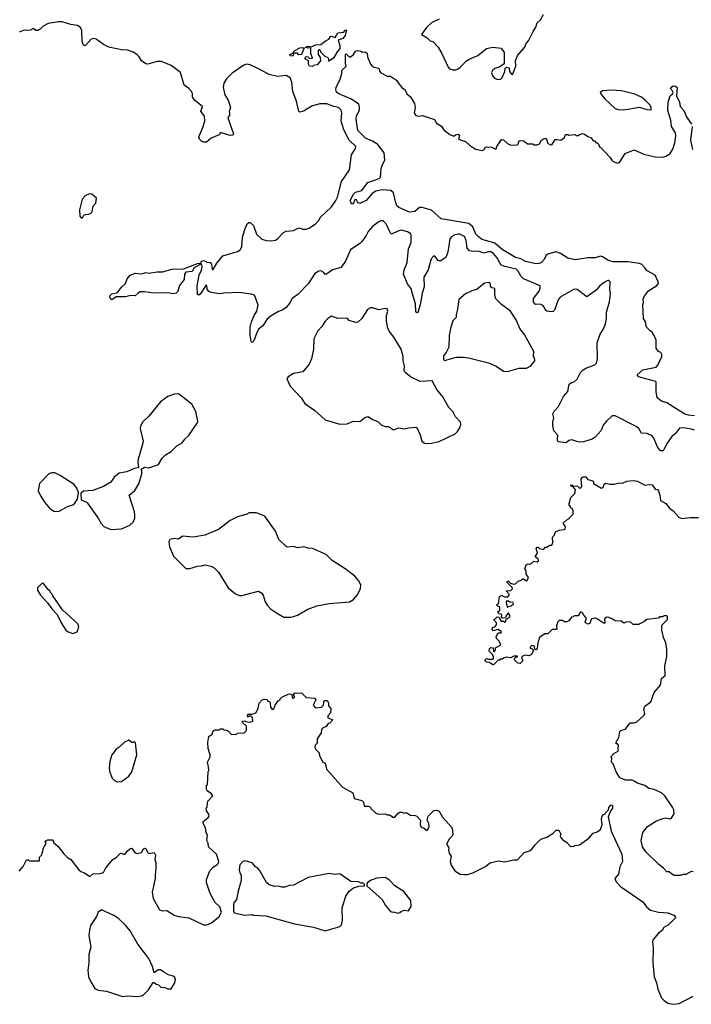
# Model space of a CAD drawing. Extents: x 2087054 to 2277909, y 548907 to 753496.
# Tile 397 of 444: x 2210331 to 2216696, y 684712 to 694036. Entities that reach past the tile are written whole.
import ezdxf

# ---------------------------------------------------------------- set-up
doc = ezdxf.new("R2010")
doc.units = 0

msp = doc.modelspace()

# ---------------------------------------------------------------- linework, layer by layer
at = {"layer": '0CON20XD'}
for points in [[(2215929.3, 691439.3), (2215922.5, 691485), (2215927.5, 691555), (2215915, 691567.5), (2215905, 691567.5), (2215865, 691542.5), (2215827, 691513), (2215793.3, 691475), (2215705, 691412.5), (2215615, 691480), (2215585, 691483.3), (2215452.4, 691407.6), (2215435, 691383.3), (2215399.2, 691285), (2215387.9, 691272.1), (2215365, 691269.2), (2215325.9, 691275.9), (2215313.8, 691285), (2215302, 691315), (2215289.1, 691329.1), (2215265, 691340.8), (2215219.1, 691339.1), (2215207.6, 691347.6), (2215200, 691365), (2215200.6, 691395), (2215254.4, 691465), (2215264.2, 691495), (2215263.8, 691515), (2215105, 691580.4), (2215082.4, 691602.4), (2215055.5, 691655.5), (2215035, 691672.7), (2214927.2, 691697.2), (2214895, 691711.3), (2214852.4, 691785), (2214822.1, 691822.1), (2214795, 691837.7), (2214775, 691838.1), (2214733.9, 691826.1), (2214675, 691842.4), (2214625, 691840.3), (2214595, 691846.8), (2214572.6, 691872.6), (2214563.7, 691945), (2214545, 691983.5), (2214503.3, 692003.3), (2214485, 692006.2), (2214455, 691999.6), (2214425, 691982.5), (2214408.5, 691961.5), (2214389.6, 691835), (2214370, 691785), (2214315, 691750), (2214297, 691757), (2214265, 691796.2), (2214255, 691798.8), (2214229.7, 691770.3), (2214201.9, 691668.1), (2214161.7, 691598.3), (2214163.2, 691505), (2214145.9, 691445), (2214127.8, 691335), (2214105, 691263.8), (2214095, 691260), (2214085, 691272.5), (2214082.2, 691345), (2214047.8, 691462.2), (2214044.3, 691484.3), (2214005.6, 691535), (2213969.4, 691625), (2213975, 691666.7), (2214003, 691737), (2214017.1, 691865), (2214042.2, 691925), (2214042.5, 691995), (2214036.4, 692006.4), (2214006, 692026), (2213948.9, 692041.1), (2213915, 692034.5), (2213855, 692004), (2213845, 692013.8), (2213803.6, 692103.6), (2213775, 692130.8), (2213755, 692130.8), (2213735, 692122), (2213678.6, 692081.4), (2213635, 692029.2), (2213611.8, 691985), (2213575, 691935.7), (2213554, 691915), (2213465, 691856), (2213416.4, 691743.6), (2213375, 691689.2), (2213295, 691668.6), (2213237.5, 691625), (2213225, 691623.8), (2213213, 691643), (2213183.6, 691656.4), (2213165, 691653.3), (2213129.2, 691630.8), (2213064, 691535), (2212966.7, 691435), (2212913.3, 691395), (2212891.2, 691355), (2212855, 691311.2), (2212825, 691288.8), (2212785, 691274), (2212715, 691232.5), (2212674.5, 691195.5), (2212635, 691136.2), (2212595, 691106.7), (2212574.5, 691065.5), (2212551.2, 690995), (2212535, 690977.5), (2212525, 690990), (2212514.4, 691045), (2212515.5, 691125), (2212526.9, 691175), (2212553.3, 691235), (2212580, 691275), (2212591.4, 691335), (2212555.8, 691425.8), (2212525, 691438), (2212415, 691452.5), (2212265, 691445.8), (2212235, 691438.6), (2212202.1, 691442.1), (2212145, 691451.2), (2212125, 691463.3), (2212108, 691485), (2212105, 691520), (2212095, 691520), (2212042.6, 691437.4), (2212025, 691428.6), (2212014.6, 691434.6), (2212012.8, 691515), (2212031.6, 691615), (2212054.8, 691665), (2212061.8, 691695), (2212058.6, 691715), (2212046.4, 691726.4), (2212055, 691750), (2212075, 691754.5), (2212105, 691740), (2212137.6, 691737.6), (2212150, 691720), (2212155, 691670), (2212165, 691670), (2212199.1, 691730.9), (2212255, 691798.1), (2212395, 691841.5), (2212421.4, 691855), (2212437.5, 691885), (2212442.9, 691975), (2212465, 692047.5), (2212486.4, 692103.6), (2212503.6, 692116.4), (2212516.2, 692116.2), (2212546.1, 692086.1), (2212575.6, 692005.6), (2212625, 691958), (2212665.6, 691945.6), (2212715, 691940.6), (2212755, 691948.1), (2212776, 691964), (2212830.6, 692019.4), (2212855, 692032.9), (2212925, 692039.4), (2212975, 692064.2), (2213015, 692052.5), (2213045, 692051.9), (2213075, 692063.1), (2213135, 692102.2), (2213165.6, 692135), (2213177.9, 692162.1), (2213286, 692264), (2213327.8, 692325), (2213341.5, 692355), (2213380.4, 692505), (2213455.6, 692615), (2213475.8, 692755), (2213514, 692815), (2213516.9, 692835), (2213453.9, 692893.9), (2213402.2, 692992.2), (2213378.3, 693075), (2213383.5, 693155), (2213378.3, 693178.3), (2213353.4, 693203.4), (2213307.5, 693215), (2213241.9, 693238.1), (2213175, 693239.2), (2213105, 693218.6), (2213045, 693186.7), (2213025, 693168.9), (2212985, 693158.8), (2212976, 693166), (2212953.5, 693265), (2212918.5, 693355), (2212911.2, 693445), (2212893.3, 693485), (2212855, 693508), (2212775, 693497.6), (2212695, 693516.2), (2212595, 693571.7), (2212515, 693606.8), (2212485, 693613.1), (2212455, 693604), (2212345, 693528.2), (2212292.1, 693475), (2212264.6, 693435), (2212260.9, 693395), (2212275.5, 693325.5), (2212306.5, 693275), (2212329.4, 693205), (2212316, 693165), (2212318.8, 693151.2), (2212318.8, 693131.2), (2212302.5, 693105), (2212356.7, 692955), (2212349.3, 692940.7), (2212325, 692938.8), (2212235, 692967.5), (2212222.5, 692945), (2212145, 692914), (2212103, 692877), (2212075, 692875.7), (2212054.5, 692884.5), (2212034.3, 692905), (2212029.2, 692925), (2212068, 693015), (2212085.7, 693075.7), (2212081.2, 693125), (2212046.2, 693165), (2212062.5, 693215), (2211986.2, 693275), (2211970, 693305), (2211967.7, 693337.7), (2211960, 693355), (2211932.5, 693385), (2211890, 693415), (2211854.2, 693535), (2211765, 693601.8), (2211675, 693640.6), (2211635, 693640), (2211546.9, 693613.1), (2211525, 693616.5), (2211486.7, 693645), (2211462.2, 693685), (2211442.5, 693705), (2211405, 693727.3), (2211355, 693745.5), (2211295, 693750), (2211175.3, 693775.3), (2211125, 693800), (2211055, 693852), (2211035, 693856), (2211009.7, 693850.3), (2210955, 693792), (2210945, 693788.8), (2210934.5, 693794.5), (2210924.5, 693824.5), (2210920, 693935), (2210904, 693965), (2210879.8, 693979.8), (2210815, 693988.9), (2210735, 694016.9), (2210695, 694016.7), (2210600.2, 693999.8), (2210555, 693975.6), (2210525.4, 693944.6), (2210505, 693933.1), (2210485, 693934.3), (2210465, 693947.5), (2210455, 693947.5), (2210434.2, 693935.8), (2210395, 693932), (2210375, 693936.7), (2210325, 693918.8)], [(2214305, 694041.5), (2214234, 694005), (2214187, 693963), (2214140, 693895), (2214192.3, 693862.3), (2214222.5, 693835), (2214245, 693830), (2214296.2, 693775), (2214332, 693715), (2214392, 693585), (2214405, 693571.2), (2214435, 693561.2), (2214465, 693561.2), (2214485, 693571.2), (2214506.2, 693585), (2214566.2, 693645), (2214596.4, 693663.6), (2214673.8, 693695), (2214755, 693763.8), (2214815, 693776.7), (2214895, 693767.5), (2214921.2, 693725), (2214922.5, 693617.5), (2214880.7, 693589.3), (2214832.5, 693575), (2214812.5, 693555), (2214803.3, 693535), (2214812.5, 693505), (2214831.2, 693481.2), (2214851.4, 693471.4), (2214885, 693470), (2214905, 693486.7), (2214930, 693545), (2214933, 693577), (2214943, 693587), (2214968.3, 693578.3), (2214972.5, 693545), (2214995, 693517.5), (2215005, 693522.5), (2215033.8, 693595), (2215030, 693645), (2215047.5, 693695), (2215116.7, 693775), (2215126.7, 693805), (2215155, 693843.3), (2215196, 693925), (2215223.8, 693965), (2215236.7, 694005), (2215266.7, 694035), (2215296, 694084)], [(2213105, 693592.5), (2213076.7, 693596.7), (2213066.7, 693615), (2213067.5, 693647.5), (2213045, 693657.5), (2213032.5, 693675), (2213045, 693686.7), (2213062.5, 693682.5), (2213078.3, 693668.3), (2213105, 693670), (2213090, 693715), (2213091.7, 693761.7), (2213085, 693770), (2213065, 693767.5), (2213040, 693775), (2213065, 693786.2), (2213095, 693777.5), (2213135, 693798.8), (2213185, 693800), (2213225, 693832), (2213259.5, 693850.5), (2213275, 693877.5), (2213285, 693880), (2213321.7, 693868.3), (2213345, 693911.2), (2213401.7, 693918.3), (2213415, 693937.5), (2213428.3, 693938.3), (2213415.6, 693885), (2213395, 693857.5), (2213348.3, 693841.7), (2213365, 693790), (2213365, 693763.3), (2213338.8, 693731.2), (2213305, 693672), (2213261.7, 693641.7), (2213261.7, 693661.7), (2213253, 693673), (2213227, 693687), (2213191.7, 693721.7), (2213175, 693750), (2213165, 693750), (2213160, 693745), (2213160, 693705), (2213178.8, 693678.8), (2213182.5, 693645), (2213150.7, 693609.3), (2213115, 693602.5), (2213105, 693592.5)], [(2212915, 693690), (2212895, 693692.5), (2212890, 693705), (2212913, 693717), (2212940, 693745), (2212985, 693768.8), (2213015, 693772.5), (2213028.3, 693768.3), (2213003, 693707), (2212975, 693702.5), (2212965, 693720), (2212945, 693720), (2212932.5, 693717.5), (2212915, 693690)], [(2213597.4, 692452.6), (2213631.4, 692495), (2213738.3, 692531.7), (2213752, 692545), (2213756.4, 692625), (2213770, 692665), (2213792.9, 692705), (2213786, 692775), (2213725, 692853.8), (2213674.5, 692884.5), (2213607.1, 692915), (2213535, 692986.7), (2213519.2, 693095), (2213524.4, 693125), (2213540.3, 693149.7), (2213551.5, 693185), (2213552.7, 693205), (2213544.4, 693235), (2213475, 693282.1), (2213355, 693332.5), (2213335, 693350), (2213326.2, 693375), (2213330, 693395), (2213368.8, 693471.2), (2213382.5, 693525), (2213383.3, 693555), (2213426, 693595), (2213418, 693625), (2213418.8, 693705), (2213425, 693711.2), (2213455, 693682.5), (2213465, 693682.5), (2213493.3, 693705), (2213513.9, 693736.1), (2213535, 693743.3), (2213565, 693737.5), (2213578.3, 693728.3), (2213605, 693730), (2213625, 693717.5), (2213627.5, 693685), (2213656.2, 693615), (2213675, 693593.3), (2213690, 693585), (2213735, 693577.5), (2213743.3, 693545), (2213755, 693532.5), (2213815, 693500), (2213845, 693500), (2213903, 693463), (2213916.4, 693436.4), (2213954.1, 693394.1), (2213985, 693372.5), (2214000, 693335), (2214033.3, 693305), (2214073.6, 693243.6), (2214078.8, 693205), (2214068.8, 693155), (2214085, 693127.5), (2214115, 693123.3), (2214148.3, 693128.3), (2214260.7, 693090.7), (2214282.5, 693055), (2214327.7, 693027.7), (2214347, 692997), (2214407, 692947), (2214445, 692932.5), (2214460, 692945), (2214485, 692952.5), (2214500, 692935), (2214490, 692905), (2214555, 692883.3), (2214595, 692846.7), (2214650.5, 692810.5), (2214715, 692796.7), (2214732.5, 692805), (2214745, 692830), (2214755, 692832.5), (2214805, 692827.5), (2214833, 692813), (2214847, 692813), (2214852.5, 692835), (2214898.3, 692901.7), (2214915, 692896.7), (2214955, 692862.5), (2214985, 692847.5), (2215045, 692850), (2215057, 692863), (2215060, 692885), (2215075, 692892.5), (2215107, 692887), (2215145, 692860), (2215195, 692860), (2215205, 692850), (2215235, 692850), (2215258.3, 692861.7), (2215277.5, 692895), (2215295, 692907.5), (2215315, 692912.5), (2215326.4, 692896.4), (2215332.5, 692865), (2215355, 692852.5), (2215375, 692850), (2215405, 692900), (2215425, 692902.5), (2215460, 692895), (2215495, 692920), (2215505, 692950), (2215525, 692950), (2215535, 692942.5), (2215595, 692950), (2215605, 692940), (2215625, 692940), (2215635, 692950), (2215665, 692957.5), (2215685, 692952.5), (2215715, 692930), (2215746.4, 692916.4), (2215765, 692890), (2215777, 692887), (2215795, 692870), (2215805, 692870), (2215820, 692855), (2215821.7, 692831.7), (2215835, 692830), (2215923.3, 692735), (2215943.3, 692705), (2215955, 692693.8), (2215995, 692677.5), (2216016.4, 692683.6), (2216070.7, 692769.3), (2216155, 692803.3), (2216245, 692763.3), (2216353, 692737), (2216425, 692733.8), (2216455, 692742.5), (2216493, 692767), (2216519.5, 692810.5), (2216539.1, 692870.9), (2216550, 692935), (2216547.5, 692965), (2216508.8, 693025), (2216502.9, 693082.9), (2216474.7, 693175.3), (2216476.2, 693255), (2216496.7, 693315), (2216517.7, 693332.3), (2216523.3, 693345), (2216510.8, 693370.8), (2216500, 693385), (2216502.5, 693395), (2216525, 693408.8), (2216545, 693407.5), (2216562.5, 693395), (2216556.2, 693315), (2216582.5, 693255), (2216589.2, 693215), (2216626, 693175), (2216649.2, 693115), (2216698.8, 693045)], [(2216055, 693180.8), (2216205, 693206.7), (2216275, 693183.8), (2216315, 693182.5), (2216316.2, 693205), (2216306.7, 693225), (2216257.5, 693275), (2216225, 693302.5), (2216161.7, 693331.7), (2216035, 693362), (2215932.3, 693367.7), (2215857, 693363), (2215833, 693347), (2215843.9, 693323.9), (2215875, 693287.5), (2215975, 693194.2), (2216005, 693184.4), (2216055, 693180.8)], [(2216702.9, 693025), (2216689.5, 692895), (2216706.4, 692805)], [(2216725, 690284.2), (2216668.9, 690291.1), (2216635, 690299.2), (2216465, 690407.1), (2216413.3, 690425), (2216373.3, 690455), (2216362.2, 690515), (2216363, 690603), (2216358.3, 690608.3), (2216216.1, 690646.1), (2216197.5, 690655), (2216183, 690673), (2216235, 690719.5), (2216362.5, 690745), (2216380, 690765), (2216416.7, 690845), (2216416.4, 690866.4), (2216407.5, 690885), (2216383.6, 690893.6), (2216362.5, 690925), (2216361.7, 691001.7), (2216341.7, 691051.7), (2216326.4, 691076.4), (2216305, 691090), (2216272.5, 691125), (2216262.5, 691175), (2216242.5, 691205), (2216236.7, 691335), (2216243, 691357), (2216240.7, 691389.3), (2216250, 691415), (2216286.1, 691463.9), (2216327.5, 691495), (2216365.8, 691514.2), (2216383.6, 691536.4), (2216381.2, 691555), (2216352.5, 691615), (2216277.9, 691657.9), (2216254.8, 691685), (2216227.1, 691717.1), (2216205, 691728.3), (2216093.4, 691743.4), (2215955, 691741.4), (2215912.7, 691755), (2215855, 691791.2), (2215835, 691796.9), (2215785, 691781.9), (2215715, 691779.2), (2215595, 691761.5), (2215525, 691778.6), (2215455, 691822.5), (2215413.6, 691836.4), (2215335, 691816.7), (2215320, 691805), (2215301.2, 691765), (2215275, 691738), (2215255, 691725.8), (2215225, 691723.1), (2215125, 691747.1), (2215081.9, 691771.9), (2215030, 691785), (2214905, 691859.4), (2214835, 691918.8), (2214715, 691954.5), (2214679.2, 691979.2), (2214653.6, 692005), (2214625.4, 692075.4), (2214586.7, 692106.7), (2214325, 692150), (2214235, 692231.2), (2214145, 692258.8), (2214121.2, 692258.8), (2214075, 692220), (2214025, 692212.9), (2213925, 692257.5), (2213904.5, 692274.5), (2213895, 692300), (2213874.7, 692394.7), (2213848.1, 692418.1), (2213765, 692424.6), (2213705, 692412.2), (2213670.4, 692389.6), (2213615, 692324.3), (2213553.8, 692293.8), (2213533.6, 692303.6), (2213525, 692330), (2213505, 692330), (2213496.4, 692303.6), (2213485, 692290), (2213475, 692292.5), (2213461.9, 692325), (2213495.7, 692385), (2213515, 692401.1), (2213573, 692417), (2213597.4, 692452.6)], [(2210925, 692160), (2210940, 692185), (2210955, 692192.5), (2210987, 692193), (2211007.5, 692205), (2211021.7, 692228.3), (2211023, 692267), (2211051.7, 692298.3), (2211057.5, 692345), (2211015, 692382.5), (2210993.6, 692386.4), (2210951.7, 692368.3), (2210923.3, 692335), (2210896.7, 692235), (2210902.5, 692175), (2210915, 692160), (2210925, 692160)], [(2211205, 691383.3), (2211195, 691390), (2211185, 691410), (2211187.5, 691425), (2211205, 691440), (2211257.1, 691452.9), (2211296.1, 691503.9), (2211333, 691537), (2211349.3, 691580.7), (2211377.5, 691615), (2211425, 691636.7), (2211485, 691628), (2211525, 691642), (2211555, 691634.2), (2211635, 691648.2), (2211685, 691647.3), (2211775, 691673.1), (2211885, 691675.3), (2212015, 691727.5), (2212035, 691731.2), (2212043.3, 691725), (2212036.2, 691715), (2211983.8, 691686.2), (2211965, 691651.2), (2211906.1, 691643.9), (2211893.8, 691625), (2211890, 691575), (2211845, 691517.5), (2211829.1, 691460.9), (2211814.5, 691445.5), (2211785, 691441.2), (2211735, 691450.7), (2211597, 691447), (2211515, 691460), (2211470.7, 691459.3), (2211452.7, 691447.3), (2211425, 691420.8), (2211385, 691424), (2211335, 691412.5), (2211245, 691410), (2211205, 691383.3)], [(2214955, 690703.8), (2215065, 690736.2), (2215135, 690736.7), (2215175, 690756.7), (2215212.5, 690805), (2215210, 690835), (2215200, 690845), (2215202.5, 690895), (2215116.2, 691055), (2215070.7, 691110.7), (2215035.8, 691195), (2214983.8, 691275), (2214898.3, 691338.3), (2214845, 691392.5), (2214833.8, 691435), (2214835, 691490), (2214805, 691497.5), (2214793.6, 691513.6), (2214792.5, 691535), (2214776.4, 691546.4), (2214735, 691540), (2214665.9, 691484.1), (2214615, 691468.8), (2214555, 691438.8), (2214493.8, 691385), (2214481.2, 691295), (2214466.7, 691245), (2214466.2, 691215), (2214436.7, 691185), (2214416.2, 691125), (2214401.2, 691045), (2214398.8, 690935), (2214372.5, 690885), (2214347, 690853), (2214348.3, 690818.3), (2214358.3, 690808.3), (2214471.2, 690838.8), (2214535, 690841.4), (2214585, 690834.3), (2214775, 690787.5), (2214846.7, 690755), (2214915, 690708.8), (2214955, 690703.8)], [(2216725, 690147.8), (2216695, 690158.5), (2216625, 690169.5), (2216583.6, 690166.4), (2216545, 690116.2), (2216512.1, 690087.9), (2216461.2, 690015), (2216435, 689962.5), (2216425, 689952.5), (2216405, 689952.5), (2216375, 689990), (2216341.7, 690071.7), (2216325, 690095.6), (2216277.6, 690117.6), (2216225, 690121.4), (2216199.2, 690165), (2216174, 690185), (2215974, 690286), (2215945, 690283.3), (2215893.3, 690235), (2215861.2, 690195), (2215841.2, 690145), (2215785, 690082.5), (2215755, 690064.3), (2215675, 690040), (2215635, 690036), (2215612.3, 690042.3), (2215565, 690056.2), (2215535, 690050), (2215510.7, 690029.3), (2215435, 690040), (2215427.5, 690055), (2215431.7, 690101.7), (2215394.1, 690144.1), (2215383.6, 690193.6), (2215383.3, 690225), (2215392.5, 690265), (2215383.8, 690305), (2215395, 690330), (2215435.8, 690374.2), (2215485, 690466.7), (2215526, 690515), (2215540, 690585), (2215560.5, 690599.5), (2215585, 690606.7), (2215615, 690633.3), (2215646.2, 690695), (2215670.7, 690719.3), (2215695.6, 690734.4), (2215783, 690767), (2215798.2, 690781.8), (2215806.7, 690826.7), (2215804.7, 690975), (2215832.4, 691057.6), (2215865, 691108.6), (2215882.9, 691155), (2215892.9, 691205), (2215892.2, 691265), (2215921.2, 691365), (2215929.3, 691439.3)], [(2214185, 690021.2), (2214235, 690024.4), (2214306.9, 690043.1), (2214457.5, 690115), (2214480, 690135), (2214503.9, 690176.1), (2214513.3, 690205), (2214508.8, 690225), (2214461.2, 690275), (2214435.8, 690325), (2214398.8, 690365), (2214341.2, 690465), (2214284.2, 690534.2), (2214240, 690615), (2214125, 690610), (2214033.9, 690653.9), (2213983.9, 690693.9), (2213976.2, 690715), (2213979.2, 690755), (2213966.7, 690805), (2213966.7, 690845), (2213946.2, 690915), (2213878.2, 691028.2), (2213832.5, 691085), (2213817.5, 691125), (2213806, 691185), (2213808.8, 691235), (2213820, 691275), (2213815, 691296.7), (2213795, 691301.2), (2213735, 691287.5), (2213675, 691307.5), (2213655, 691307.5), (2213627, 691293), (2213572.5, 691205), (2213535, 691172.5), (2213515, 691167.5), (2213455, 691186.7), (2213435, 691210), (2213346.3, 691206.3), (2213285, 691228), (2213247.4, 691202.6), (2213227.5, 691182.5), (2213198.8, 691135), (2213155, 691090), (2213117.5, 691015), (2213114.3, 690915.7), (2213097.8, 690825), (2213075.4, 690774.6), (2213015, 690701.1), (2212924.4, 690685.6), (2212875.9, 690654.1), (2212862, 690635), (2212895, 690566.2), (2212998, 690455), (2213032.4, 690402.4), (2213126.7, 690335), (2213225, 690246.7), (2213365, 690206.2), (2213435, 690210), (2213495, 690233.3), (2213555, 690232.5), (2213601.7, 690268.3), (2213633, 690277), (2213675, 690250), (2213725, 690230), (2213760, 690195), (2213793.6, 690183.6), (2213825, 690182.5), (2213873.6, 690153.6), (2213925, 690172.5), (2213975, 690162.5), (2214015, 690172.5), (2214085, 690177.5), (2214098.3, 690168.3), (2214126.7, 690105), (2214142.5, 690045), (2214166.4, 690026.4), (2214185, 690021.2)], [(2211195, 689209.2), (2211295, 689214), (2211375, 689250), (2211405, 689277.5), (2211421.2, 689315), (2211423.8, 689345), (2211418, 689375), (2211367.5, 689535), (2211423, 689577), (2211460.7, 689639.3), (2211490, 689735), (2211490, 689765), (2211481.7, 689778.3), (2211513, 689797), (2211555, 689792.5), (2211645, 689822.5), (2211682.5, 689885), (2211712.5, 689915), (2211765, 689947.5), (2211819.3, 690000.7), (2211871.7, 690028.3), (2211896.1, 690063.9), (2211930, 690095), (2212013.3, 690215), (2212020, 690235), (2212000, 690325), (2211963.3, 690395), (2211835, 690492.5), (2211795, 690490), (2211735, 690466.7), (2211665, 690417.5), (2211555, 690281.2), (2211495.9, 690224.1), (2211476.7, 690185), (2211473.8, 690165), (2211500, 690045), (2211493.3, 690005), (2211453.8, 689875), (2211450, 689845), (2211458.3, 689791.7), (2211415, 689787.5), (2211346.1, 689753.9), (2211275, 689743.3), (2211225, 689702.5), (2211193.3, 689655), (2211125.9, 689614.1), (2211025, 689576.7), (2210935, 689570), (2210913.6, 689556.4), (2210910, 689545), (2210915, 689490), (2210965, 689467.5), (2210975, 689457.5), (2211076, 689315), (2211104, 689265), (2211128.3, 689238.3), (2211195, 689209.2)], [(2210675, 689377.5), (2210705, 689382.5), (2210785, 689426.7), (2210835, 689443.3), (2210855, 689456.7), (2210880, 689495), (2210887.5, 689555), (2210871.2, 689601.2), (2210846.7, 689635), (2210715, 689721.2), (2210665, 689743.8), (2210635, 689746.2), (2210607.5, 689735), (2210517.5, 689645), (2210506.2, 689575), (2210527.3, 689527.3), (2210565.9, 689465.9), (2210615, 689410), (2210655, 689383.3), (2210675, 689377.5)], [(2216715, 685967.5), (2216695, 685970), (2216645, 685942.5), (2216618.3, 685941.7), (2216595, 685932.5), (2216535, 685932.5), (2216508.3, 685948.3), (2216487, 685967), (2216465, 685967.5), (2216433, 686003), (2216387.5, 686035), (2216266.1, 686156.1), (2216233.8, 686205), (2216222, 686265), (2216235, 686340), (2216281.2, 686395), (2216365, 686448.8), (2216425, 686473.3), (2216455, 686476.7), (2216495, 686467.5), (2216505, 686472.5), (2216533.3, 686515), (2216528.8, 686555), (2216518.3, 686578.3), (2216444, 686685), (2216414.4, 686714.4), (2216345, 686746.2), (2216295, 686756.2), (2216254.2, 686784.2), (2216187.5, 686805), (2216155, 686826.7), (2216135, 686833.3), (2216075, 686836.2), (2216025, 686853.3), (2216015, 686862.5), (2215983.8, 686915), (2215955, 686990), (2215940, 687005), (2215941.7, 687041.7), (2215933.3, 687055), (2215961.9, 687088.1), (2216007, 687113), (2216002.5, 687125), (2216006.7, 687165), (2215995, 687180), (2215985, 687180), (2215982.5, 687195), (2216008.3, 687238.3), (2216018.8, 687295), (2216026.7, 687305), (2216073.8, 687316.2), (2216115, 687376.7), (2216155, 687376.2), (2216175, 687383.8), (2216250.3, 687449.7), (2216257.1, 687465), (2216246.9, 687505), (2216254.5, 687535.5), (2216312.7, 687577.3), (2216344.3, 687665.7), (2216403.3, 687735), (2216413.9, 687796.1), (2216446.7, 687826.7), (2216443.8, 687915), (2216463.8, 688005), (2216463.8, 688075), (2216453.3, 688135), (2216433.3, 688185), (2216416.7, 688255), (2216417.5, 688295), (2216420, 688305), (2216470, 688355), (2216470, 688385), (2216465, 688390), (2216435, 688390), (2216425, 688380), (2216395, 688380), (2216385, 688370), (2216275, 688357.5), (2216247, 688333), (2216195, 688310), (2216145, 688310), (2216115, 688332.5), (2216075, 688330), (2216055, 688320), (2216031.7, 688341.7), (2215975, 688342.5), (2215945, 688362.5), (2215905, 688376.7), (2215890, 688375), (2215877.5, 688365), (2215872.5, 688355), (2215877, 688323), (2215865, 688320), (2215797.5, 688365), (2215775, 688370), (2215756.4, 688363.6), (2215747.5, 688355), (2215733, 688317), (2215715, 688312.5), (2215694.1, 688324.1), (2215690, 688335), (2215702.5, 688365), (2215697.5, 688375), (2215676.4, 688396.4), (2215665, 688420), (2215645, 688427.5), (2215625, 688390), (2215585, 688390), (2215575, 688380), (2215561.7, 688378.3), (2215536.4, 688343.6), (2215515, 688332.5), (2215493, 688333), (2215475, 688346.7), (2215442.5, 688347.5), (2215430, 688335), (2215417.5, 688295), (2215422.5, 688265), (2215415, 688260), (2215378.3, 688261.7), (2215335, 688220), (2215308.3, 688221.7), (2215257.5, 688185), (2215242.5, 688135), (2215235, 688080), (2215225, 688070), (2215211.7, 688071.7), (2215210, 688105), (2215185, 688110), (2215170, 688095), (2215170, 688085), (2215188.3, 688078.3), (2215200, 688065), (2215180, 688025), (2215155, 688012.5), (2215125, 688020), (2215090, 688005), (2215088.3, 687988.3), (2215100, 687965), (2215075, 687940), (2215051.7, 687941.7), (2215020, 687975), (2215021.7, 687988.3), (2215031.7, 687998.3), (2215048.3, 688001.7), (2215048.3, 688008.3), (2215015, 688010), (2214985, 687992.5), (2214945, 688000), (2214915, 687990), (2214905, 687980), (2214885, 687980), (2214878.3, 687971.7), (2214865, 687970), (2214825, 687930), (2214815, 687927.5), (2214785, 687950), (2214755, 687952.5), (2214743.9, 687963.9), (2214743.3, 687975), (2214755, 687987.5), (2214775, 687980), (2214815, 687980), (2214820, 687985), (2214820, 688005), (2214808.3, 688028.3), (2214780, 688055), (2214783, 688077), (2214795, 688090), (2214818.3, 688088.3), (2214820, 688055), (2214825, 688050), (2214840, 688065), (2214841.7, 688088.3), (2214890, 688115), (2214875, 688150), (2214850, 688175), (2214847.5, 688195), (2214865, 688230), (2214895, 688230), (2214898.3, 688238.3), (2214865, 688260), (2214818.3, 688248.3), (2214807.5, 688265), (2214810.7, 688279.3), (2214835, 688287.5), (2214850, 688305), (2214850, 688325), (2214820, 688355), (2214835, 688360), (2214855, 688380), (2214868.3, 688378.3), (2214880, 688365), (2214880, 688355), (2214895, 688340), (2214915, 688340), (2214925, 688330), (2214938.3, 688341.7), (2214941.7, 688358.3), (2214980, 688385), (2214965, 688420), (2214940, 688395), (2214940, 688385), (2214928.3, 688371.7), (2214905, 688370), (2214898.3, 688378.3), (2214900, 688405), (2214875, 688410), (2214860, 688425), (2214880, 688445), (2214880, 688475), (2214865, 688480), (2214850, 688495), (2214870, 688505), (2214877, 688573), (2214888.3, 688581.7), (2214905, 688582.5), (2214925, 688570), (2214958.3, 688571.7), (2214970, 688585), (2214970, 688595), (2214941.7, 688628.3), (2214985, 688630), (2215000, 688645), (2214998.3, 688658.3), (2214950, 688705), (2214955, 688720), (2214965, 688720), (2214981.7, 688701.7), (2215015, 688690), (2215030, 688695), (2215055, 688720), (2215085, 688730), (2215095, 688740), (2215105, 688740), (2215133, 688723), (2215140, 688725), (2215152.5, 688755), (2215130, 688785), (2215130, 688815), (2215117.5, 688835), (2215130, 688875), (2215148.3, 688881.7), (2215165, 688880), (2215185, 688890), (2215205, 688910), (2215235, 688902.5), (2215247, 688913), (2215245, 688930), (2215220, 688945), (2215220, 688955), (2215237.5, 688985), (2215225, 689030), (2215235, 689040), (2215245, 689040), (2215258.3, 689028.3), (2215295, 689020), (2215315, 689040), (2215325, 689040), (2215355, 689060), (2215375, 689060), (2215382.5, 689085), (2215380, 689135), (2215397, 689153), (2215410, 689185), (2215445, 689202.5), (2215491.7, 689208.3), (2215500, 689215), (2215502.5, 689235), (2215481.7, 689268.3), (2215515, 689300), (2215530, 689305), (2215577.5, 689355), (2215576.4, 689386.4), (2215566.4, 689406.4), (2215550, 689415), (2215550, 689425), (2215540, 689435), (2215540, 689455), (2215555, 689510), (2215591.7, 689548.3), (2215597.5, 689585), (2215578.3, 689608.3), (2215550, 689625), (2215565, 689630), (2215575, 689620), (2215605, 689622.5), (2215618.8, 689618.8), (2215635, 689600), (2215648.3, 689601.7), (2215657.5, 689615), (2215652.5, 689685), (2215660.7, 689699.3), (2215675, 689706.7), (2215696.2, 689706.2), (2215715, 689682.5), (2215758.3, 689668.3), (2215770, 689655), (2215770, 689645), (2215845, 689600), (2215865, 689610), (2215871.7, 689638.3), (2215885, 689647.5), (2215925, 689636.7), (2215965, 689636.7), (2216015, 689648.8), (2216045, 689646.7), (2216085, 689666.7), (2216147, 689673), (2216185.9, 689665.9), (2216257, 689627), (2216297, 689633), (2216325, 689630), (2216355, 689590), (2216375, 689586.7), (2216386.2, 689575), (2216398.8, 689535), (2216405, 689482.5), (2216455.9, 689455.9), (2216490.5, 689410.5), (2216523.3, 689385), (2216576.4, 689326.4), (2216605, 689313.3), (2216685, 689323.3), (2216765, 689323.3)], [(2212903, 688377), (2212925, 688383.3), (2212965, 688396.7), (2213062.5, 688455), (2213145.9, 688484.1), (2213265, 688508.6), (2213457.5, 688525), (2213495, 688546.7), (2213528.8, 688585), (2213560, 688645), (2213562.5, 688685), (2213542.5, 688725), (2213507.5, 688765), (2213415, 688836), (2213292, 688915), (2213235, 688972.9), (2213105, 689030), (2213065, 689031.2), (2213025, 689043.3), (2212965, 689033.3), (2212925, 689047.5), (2212865, 689042.5), (2212855, 689047.5), (2212787.5, 689115), (2212755, 689192.5), (2212653.6, 689333.6), (2212575, 689367.5), (2212505, 689367.5), (2212485, 689353.3), (2212452.5, 689342.5), (2212395, 689328), (2212325, 689294), (2212215, 689207.5), (2212085, 689155.7), (2211975, 689134.2), (2211875, 689143.8), (2211835, 689117.5), (2211795, 689122.5), (2211755, 689112.5), (2211743.3, 689095), (2211750, 689045), (2211790, 688955), (2211905, 688837.5), (2211945, 688837.5), (2212015, 688861.2), (2212055, 688862.9), (2212087.3, 688872.7), (2212155, 688858), (2212175, 688846), (2212214.2, 688805), (2212307, 688657), (2212375, 688598.8), (2212415, 688583.3), (2212435, 688583.3), (2212593, 688623), (2212625, 688606.7), (2212638, 688585), (2212658, 688525), (2212679.7, 688489.7), (2212708.7, 688458.7), (2212765, 688418.8), (2212835, 688378.8), (2212903, 688377)], [(2210835, 688223.3), (2210875, 688240), (2210890, 688285), (2210882.5, 688315), (2210737, 688447), (2210645, 688580), (2210640, 688595), (2210620, 688615), (2210620, 688625), (2210600.7, 688640.7), (2210555, 688700), (2210541.7, 688698.3), (2210500, 688655), (2210500, 688635), (2210527.5, 688585), (2210593.9, 688513.9), (2210635, 688457.5), (2210687.5, 688405), (2210723.3, 688325), (2210767.5, 688255), (2210789.3, 688239.3), (2210835, 688223.3)], [(2214955, 688470), (2214965, 688480), (2214990, 688485), (2215010, 688505), (2215008.3, 688518.3), (2214975, 688520), (2214965, 688530), (2214941.7, 688528.3), (2214940, 688515), (2214955, 688470)], [(2210326.4, 685973.6), (2210363, 686017), (2210395, 686080), (2210415, 686080), (2210425, 686070), (2210515, 686070), (2210520, 686075), (2210520, 686105), (2210541.7, 686128.3), (2210542.5, 686145), (2210551.7, 686158.3), (2210553, 686187), (2210578.3, 686231.7), (2210580, 686245), (2210570, 686255), (2210575, 686260), (2210585, 686260), (2210595, 686270), (2210638.3, 686268.3), (2210650, 686255), (2210650, 686245), (2210695, 686206.7), (2210748.8, 686138.8), (2210785, 686102.5), (2210815, 686083.3), (2210891.2, 685985), (2210910.9, 685970.9), (2210945, 685958.8), (2210995, 685922.5), (2211023.6, 685946.4), (2211095, 685950), (2211125, 685960), (2211147.5, 686005), (2211215, 686082.5), (2211245, 686102.5), (2211285, 686142.5), (2211301.7, 686141.7), (2211315, 686133.3), (2211330, 686135), (2211352.5, 686165), (2211385, 686192.5), (2211395, 686187.5), (2211425, 686147.5), (2211445, 686140), (2211485, 686150), (2211503.9, 686186.1), (2211515, 686192.5), (2211526.4, 686186.4), (2211541.7, 686151.7), (2211555, 686140), (2211605, 686150), (2211618.8, 686125), (2211612.5, 686085), (2211620, 686055), (2211621.2, 685995), (2211613.8, 685935), (2211616.1, 685903.9), (2211586.7, 685775), (2211596.2, 685715), (2211655, 685606.2), (2211685, 685598.8), (2211725, 685600), (2211795, 685558), (2211837.5, 685545), (2211935, 685531.4), (2212074.2, 685464.2), (2212105, 685463.8), (2212147.3, 685482.7), (2212200, 685525), (2212220, 685545), (2212242.5, 685585), (2212227.5, 685635), (2212183.3, 685675), (2212135, 685762.5), (2212102, 685865), (2212100, 685895), (2212133.9, 685976.1), (2212160.7, 686009.3), (2212203, 686037), (2212215, 686050), (2212217.5, 686065), (2212197.5, 686135), (2212120, 686205), (2212117, 686237), (2212103.3, 686265), (2212110, 686315), (2212097.5, 686335), (2212092.5, 686385), (2212070, 686425), (2212070, 686445), (2212118.3, 686481.7), (2212125.8, 686494.2), (2212123.9, 686513.9), (2212100, 686545), (2212097, 686563), (2212106.7, 686585), (2212113.3, 686635), (2212160, 686685), (2212147.5, 686705), (2212107.5, 686735), (2212100, 686745), (2212100, 686765), (2212103, 686787), (2212110, 686795), (2212117.5, 686915), (2212122.5, 686925), (2212121.7, 686961.7), (2212110, 687005), (2212137.5, 687055), (2212137.5, 687075), (2212117.5, 687135), (2212113, 687193), (2212123, 687247), (2212155, 687270), (2212161.7, 687291.7), (2212170, 687305), (2212185, 687312.5), (2212225, 687310), (2212235, 687320), (2212255, 687320), (2212265, 687310), (2212295, 687307.5), (2212310, 687300), (2212338.3, 687268.3), (2212385, 687270), (2212395, 687280), (2212458.3, 687281.7), (2212480, 687305), (2212480, 687345), (2212441.7, 687381.7), (2212442.5, 687395), (2212465, 687397.5), (2212475, 687390), (2212513.3, 687383.3), (2212540, 687395), (2212538.3, 687428.3), (2212525, 687440), (2212505, 687440), (2212491.7, 687431.7), (2212490, 687455), (2212495, 687460), (2212535, 687460), (2212568.3, 687471.7), (2212592.5, 687515), (2212600, 687565), (2212630, 687595), (2212648.3, 687601.7), (2212675, 687600), (2212681.7, 687581.7), (2212695, 687580), (2212705, 687570), (2212707.5, 687525), (2212725, 687503.3), (2212738.3, 687511.7), (2212752.5, 687545), (2212785, 687590), (2212800, 687595), (2212800, 687605), (2212815, 687620), (2212875, 687650), (2212895, 687652.5), (2212910, 687645), (2212915, 687610), (2212925, 687610), (2212940, 687625), (2212930, 687635), (2212930, 687655), (2212938.3, 687661.7), (2212955, 687657.5), (2213001.7, 687661.7), (2213045, 687617.5), (2213125, 687610), (2213137.5, 687595), (2213112.5, 687545), (2213135, 687520), (2213190, 687525), (2213210, 687545), (2213213, 687577), (2213221.7, 687588.3), (2213245, 687590), (2213257, 687567), (2213258.3, 687538.3), (2213280, 687515), (2213277, 687473), (2213250, 687445), (2213250, 687425), (2213300, 687405), (2213270, 687375), (2213255, 687370), (2213236.4, 687343.6), (2213201.7, 687328.3), (2213190, 687315), (2213187, 687283), (2213150, 687225), (2213150, 687185), (2213132.5, 687165), (2213127.5, 687145), (2213137.5, 687125), (2213170, 687095), (2213172.5, 687065), (2213202.5, 687005), (2213227.5, 686995), (2213238.3, 686938.3), (2213270, 686905), (2213388.8, 686768.8), (2213487.5, 686715), (2213500.5, 686660.5), (2213573.6, 686643.6), (2213590, 686625), (2213595, 686590), (2213635, 686587.5), (2213655, 686580), (2213660, 686565), (2213705, 686522.5), (2213735, 686513.8), (2213795, 686516.7), (2213815, 686507.5), (2213837, 686507), (2213870, 686485), (2213885, 686483.8), (2213917, 686523), (2213935, 686532.5), (2213953, 686533), (2213975, 686523.3), (2213995, 686527.5), (2214035, 686502.5), (2214079.3, 686499.3), (2214095, 686492.5), (2214130, 686455), (2214127.5, 686415), (2214133.6, 686393.6), (2214167, 686377), (2214185, 686360), (2214195, 686360), (2214212.5, 686395), (2214207.5, 686425), (2214192.5, 686455), (2214202.5, 686495), (2214255, 686547.5), (2214285, 686550), (2214305, 686540), (2214336.7, 686485), (2214425, 686387.5), (2214433.3, 686355), (2214435.9, 686314.1), (2214400, 686275), (2214380, 686235), (2214380, 686225), (2214398.8, 686195), (2214396, 686175), (2214402.7, 686142.7), (2214418.8, 686115), (2214410, 686065), (2214420.5, 686030.5), (2214455, 685976.7), (2214505, 685943.3), (2214545, 685941.2), (2214575, 685942), (2214625, 685958), (2214745, 686017.5), (2214785, 686050), (2214803.2, 686056.8), (2214865, 686072.5), (2214925, 686060), (2215015, 686079.2), (2215049.5, 686080.5), (2215110.9, 686149.1), (2215163.6, 686166.4), (2215185, 686182.9), (2215216.8, 686223.2), (2215270, 686275), (2215326.1, 686293.9), (2215387.3, 686332.7), (2215415, 686362.5), (2215440, 686360), (2215460, 686325), (2215452.5, 686305), (2215456.7, 686295), (2215475, 686273.8), (2215516, 686246), (2215545, 686213.3), (2215555, 686207.5), (2215585, 686210), (2215593, 686217), (2215635, 686222.5), (2215725, 686286.7), (2215766.4, 686333.6), (2215803.9, 686346.1), (2215835, 686367.5), (2215851.2, 686415), (2215844.2, 686465), (2215850, 686495), (2215865, 686510), (2215880, 686515), (2215885, 686530), (2215910, 686555), (2215913, 686577), (2215935, 686600), (2215950, 686595), (2215950, 686565), (2215930, 686545), (2215907.5, 686485), (2215916.7, 686445), (2215935, 686352.5), (2216038.8, 686135), (2216043.3, 686065), (2216020, 686015), (2216007.5, 685945), (2215972.5, 685905), (2215985, 685872.5), (2216025, 685826.7), (2216235, 685683.3), (2216272.5, 685635), (2216310, 685605), (2216383.6, 685583.6), (2216475, 685577.5), (2216530, 685555), (2216550, 685535), (2216480, 685465), (2216435, 685440), (2216419.3, 685410.7), (2216385, 685387.5), (2216335, 685327.5), (2216328.8, 685305), (2216333.8, 685245), (2216331.2, 685105), (2216343.9, 684973.9), (2216366.2, 684915), (2216380, 684855), (2216414.3, 684775), (2216435, 684752), (2216475, 684724), (2216525, 684712.5), (2216580.5, 684719.5), (2216715, 684788.8)], [(2211255, 686817.5), (2211295, 686822.5), (2211365, 686872.5), (2211395, 686912.5), (2211440, 687075), (2211428.3, 687188.3), (2211415, 687200), (2211407.5, 687192.5), (2211395, 687192.5), (2211365, 687212.5), (2211323.9, 687196.1), (2211275, 687147.5), (2211245, 687127.5), (2211204.1, 687075.9), (2211186.2, 687015), (2211178.8, 686945), (2211185, 686910), (2211206.7, 686855), (2211225, 686833.3), (2211255, 686817.5)], [(2213225, 685407.5), (2213235, 685412.5), (2213347, 685443), (2213365, 685450), (2213380, 685465), (2213390, 685505), (2213386, 685625), (2213421.2, 685735), (2213455, 685782.5), (2213493.9, 685816.1), (2213545, 685830), (2213600, 685835), (2213598.3, 685848.3), (2213585, 685860), (2213568.3, 685858.3), (2213541.7, 685871.7), (2213470, 685875), (2213365, 685946.7), (2213315, 685942.5), (2213265, 685950), (2213065, 685912), (2212925, 685841.2), (2212883.9, 685836.1), (2212845, 685821.2), (2212815, 685822), (2212785, 685831.2), (2212745, 685828.8), (2212695, 685843.3), (2212670, 685865), (2212603, 685983), (2212584.1, 686004.1), (2212565, 686013.8), (2212537.7, 686047.7), (2212525, 686056.2), (2212465, 686070), (2212445, 686063.3), (2212418.3, 686031.7), (2212412, 685985), (2212418.8, 685958.8), (2212429.2, 685935), (2212431.4, 685885), (2212400, 685785), (2212386, 685704), (2212363.9, 685676.1), (2212357.5, 685655), (2212357.5, 685595), (2212365, 685580), (2212465, 685556.7), (2212535, 685562.5), (2212545, 685557.5), (2212665, 685550), (2212935, 685473.3), (2213115, 685442.5), (2213225, 685407.5)], [(2213915, 685576.7), (2213935, 685582.5), (2213945, 685592.5), (2213975, 685602.5), (2214015, 685597.5), (2214041.7, 685638.3), (2214037.5, 685695), (2213971.7, 685781.7), (2213885.7, 685835.7), (2213835, 685886.7), (2213795, 685913.3), (2213715, 685906.7), (2213660.5, 685889.5), (2213627.5, 685865), (2213620, 685855), (2213620, 685835), (2213765.9, 685705.9), (2213797, 685647), (2213845, 685592.5), (2213863.6, 685583.6), (2213875, 685586.7), (2213915, 685576.7)], [(2211445, 684786.7), (2211485, 684793.3), (2211505, 684802.5), (2211551.7, 684848.3), (2211595, 684920), (2211605, 684920), (2211623.9, 684903.9), (2211646.2, 684896.2), (2211670, 684875), (2211705, 684872.5), (2211735, 684857.5), (2211765, 684860), (2211802.5, 684915), (2211806.7, 684945), (2211801.2, 684965), (2211785, 684979.2), (2211742.3, 684992.3), (2211696.2, 685016.2), (2211665, 685038.8), (2211642.3, 685037.7), (2211605, 685010), (2211590.9, 685070.9), (2211554, 685145), (2211451.3, 685281.3), (2211378.8, 685408.8), (2211335, 685463.3), (2211267.5, 685525), (2211223.6, 685553.6), (2211105, 685606.7), (2211073.3, 685585), (2211060, 685545), (2211002.3, 685457.7), (2210991.2, 685415), (2210986.2, 685365), (2211005.9, 685255.9), (2210987.3, 685182.7), (2210987.5, 685105), (2210976.7, 685035), (2210981.7, 684971.7), (2211003.9, 684923.9), (2211043.6, 684863.6), (2211075, 684847.5), (2211155, 684837.5), (2211305, 684787.5), (2211355, 684792.5), (2211445, 684786.7)]]:
    msp.add_lwpolyline(points, dxfattribs=at)

doc.saveas('drawing.dxf')
